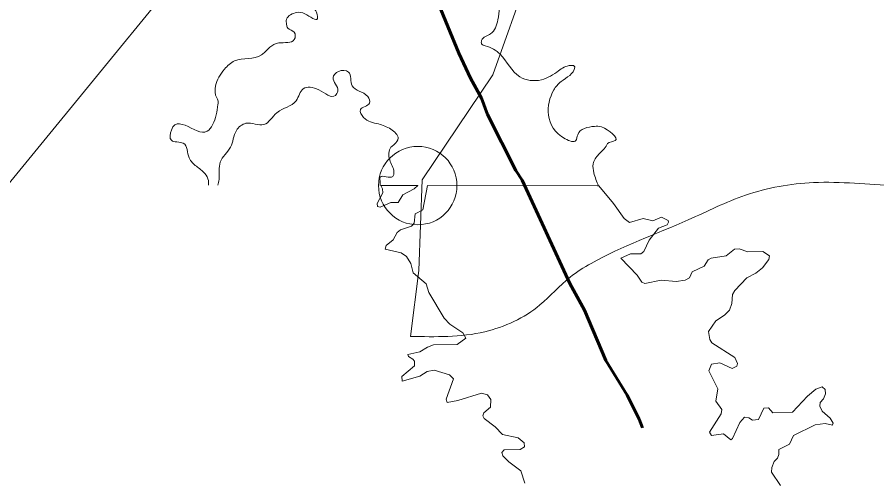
# Model space of a CAD drawing. Extents: x 553962 to 842807, y 8883888 to 9032388.
# Drawn here: x 798729 to 799824, y 9018599 to 9019188 of the extents above; entities that cross this region are included whole.
import ezdxf

# ---------------------------------------------------------------- set-up
doc = ezdxf.new("R2010")
doc.units = 0
doc.header["$LTSCALE"] = 200
doc.header["$PDMODE"] = 32
doc.header["$PDSIZE"] = 100
doc.linetypes.add('LONG_DASH_SHORT_DASH', pattern=[9.9, 6, -1.2, 1.5, -1.2])
doc.layers.add('1', color=7, linetype='Continuous', lineweight=13)

msp = doc.modelspace()

# ---------------------------------------------------------------- linework, layer by layer
at = {"layer": '1'}
for p, q in [((799252, 9018973.3), (799470.1, 9018972.9)), ((799252, 9018973.3), (799470.1, 9018972.9)), ((799468.4, 9018972.9), (799470.1, 9018972.9)), ((799468.4, 9018972.9), (799470.1, 9018972.9)), ((799240.7, 9018865), (799230.1, 9018781))]:
    msp.add_line(p, q, dxfattribs=at)
for points in [[(802686.1, 9023823.1), (801937.5, 9021857), (799504.5, 9019937.7), (798241.2, 9018392.9), (798147.6, 9016192.8), (799270.5, 9015116.1), (800712.8, 9014859.8), (801268.1, 9014902.5), (802686.1, 9013945.8), (804791.6, 9012915.9), (805727.3, 9012635)], [(799840.2, 9019654.1), (799794.9, 9019586.3), (799748.4, 9019546.2), (799704.6, 9019492.3), (799693.5, 9019452.1), (799465.3, 9019276.9), (799380.8, 9019242.6), (799335.3, 9019114.6), (799245.1, 9018980.8), (799240.7, 9018865)], [(799219.8, 9018724.1), (799219.4, 9018729.7), (799235.3, 9018743.5), (799235.3, 9018749.2), (799233.4, 9018752.1), (799227.7, 9018755.3), (799226.8, 9018757.7), (799242.3, 9018761.1), (799251.9, 9018767.4), (799259.7, 9018770), (799289.9, 9018770.6), (799300.9, 9018778.7), (799297.1, 9018785.5), (799280.2, 9018796.5), (799273.2, 9018804.1), (799253.8, 9018836.9), (799250.4, 9018848), (799250.4, 9018848), (799233.6, 9018862.2), (799230.7, 9018874.1), (799225.1, 9018882.8), (799218.5, 9018887.5), (799198, 9018892.3), (799199.1, 9018896.9), (799208.3, 9018904.2), (799213.2, 9018913.6), (799217.5, 9018917), (799231.6, 9018921.7), (799234.9, 9018925.3), (799236.4, 9018937.2), (799246.1, 9018942.3), (799252, 9018973.3)], [(799219.8, 9018724.1), (799219.4, 9018729.7), (799235.3, 9018743.5), (799235.3, 9018749.2), (799233.4, 9018752.1), (799227.7, 9018755.3), (799226.8, 9018757.7), (799242.3, 9018761.1), (799251.9, 9018767.4), (799259.7, 9018770), (799289.9, 9018770.6), (799300.9, 9018778.7), (799297.1, 9018785.5), (799280.2, 9018796.5), (799273.2, 9018804.1), (799253.8, 9018836.9), (799250.4, 9018848), (799250.4, 9018848), (799233.6, 9018862.2), (799230.7, 9018874.1), (799225.1, 9018882.8), (799218.5, 9018887.5), (799198, 9018892.3), (799199.1, 9018896.9), (799208.3, 9018904.2), (799213.2, 9018913.6), (799217.5, 9018917), (799231.6, 9018921.7), (799234.9, 9018925.3), (799236.4, 9018937.2), (799246.1, 9018942.3), (799252, 9018973.3)], [(799219.8, 9018724.1), (799219.4, 9018729.7), (799235.3, 9018743.5), (799235.3, 9018749.2), (799233.4, 9018752.1), (799227.7, 9018755.3), (799226.8, 9018757.7), (799242.3, 9018761.1), (799251.9, 9018767.4), (799259.7, 9018770), (799289.9, 9018770.6), (799300.9, 9018778.7), (799297.1, 9018785.5), (799280.2, 9018796.5), (799273.2, 9018804.1), (799253.8, 9018836.9), (799250.4, 9018848), (799250.4, 9018848), (799233.6, 9018862.2), (799230.7, 9018874.1), (799225.1, 9018882.8), (799218.5, 9018887.5), (799198, 9018892.3), (799199.1, 9018896.9), (799208.3, 9018904.2), (799213.2, 9018913.6), (799217.5, 9018917), (799231.6, 9018921.7), (799234.9, 9018925.3), (799236.4, 9018937.2), (799246.1, 9018942.3), (799252, 9018973.3)], [(799219.8, 9018724.1), (799219.4, 9018729.7), (799235.3, 9018743.5), (799235.3, 9018749.2), (799233.4, 9018752.1), (799227.7, 9018755.3), (799226.8, 9018757.7), (799242.3, 9018761.1), (799251.9, 9018767.4), (799259.7, 9018770), (799289.9, 9018770.6), (799300.9, 9018778.7), (799297.1, 9018785.5), (799280.2, 9018796.5), (799273.2, 9018804.1), (799253.8, 9018836.9), (799250.4, 9018848), (799250.4, 9018848), (799233.6, 9018862.2), (799230.7, 9018874.1), (799225.1, 9018882.8), (799218.5, 9018887.5), (799198, 9018892.3), (799199.1, 9018896.9), (799208.3, 9018904.2), (799213.2, 9018913.6), (799217.5, 9018917), (799231.6, 9018921.7), (799234.9, 9018925.3), (799236.4, 9018937.2), (799246.1, 9018942.3), (799252, 9018973.3)], [(799470.1, 9018972.9), (799489, 9018950.3), (799502.6, 9018931.2), (799509.2, 9018926.3), (799526.8, 9018931.2), (799538.9, 9018928.3), (799550.3, 9018932.9), (799558.8, 9018928.9), (799559.2, 9018926.5), (799557.2, 9018923.2), (799546.1, 9018919.1), (799534.4, 9018903.8), (799527.8, 9018889.2), (799523.9, 9018886.4), (799510.8, 9018886.4), (799498.5, 9018880.9), (799518.9, 9018859.2), (799524.9, 9018850.1), (799524.9, 9018850.1), (799528.7, 9018848.4), (799549.5, 9018852.8), (799568.6, 9018850.9), (799580.1, 9018852.8), (799585.8, 9018855.8), (799589.4, 9018863.2), (799604.5, 9018870.7), (799609.5, 9018878.4), (799613.4, 9018880.7), (799632.4, 9018883.7), (799643, 9018892.1), (799648.9, 9018892.6), (799660.2, 9018889), (799679.4, 9018889.2), (799687.6, 9018883.6), (799687.6, 9018883.5)], [(799470.1, 9018972.9), (799489, 9018950.3), (799502.6, 9018931.2), (799509.2, 9018926.3), (799526.8, 9018931.2), (799538.9, 9018928.3), (799550.3, 9018932.9), (799558.8, 9018928.9), (799559.2, 9018926.5), (799557.2, 9018923.2), (799546.1, 9018919.1), (799534.4, 9018903.8), (799527.8, 9018889.2), (799523.9, 9018886.4), (799510.8, 9018886.4), (799498.5, 9018880.9), (799518.9, 9018859.2), (799524.9, 9018850.1), (799524.9, 9018850.1), (799528.7, 9018848.4), (799549.5, 9018852.8), (799568.6, 9018850.9), (799580.1, 9018852.8), (799585.8, 9018855.8), (799589.4, 9018863.2), (799604.5, 9018870.7), (799609.5, 9018878.4), (799613.4, 9018880.7), (799632.4, 9018883.7), (799643, 9018892.1), (799648.9, 9018892.6), (799660.2, 9018889), (799679.4, 9018889.2), (799687.6, 9018883.6), (799687.6, 9018883.5)], [(799470.1, 9018972.9), (799489, 9018950.3), (799502.6, 9018931.2), (799509.2, 9018926.3), (799526.8, 9018931.2), (799538.9, 9018928.3), (799550.3, 9018932.9), (799558.8, 9018928.9), (799559.2, 9018926.5), (799557.2, 9018923.2), (799546.1, 9018919.1), (799534.4, 9018903.8), (799527.8, 9018889.2), (799523.9, 9018886.4), (799510.8, 9018886.4), (799498.5, 9018880.9), (799518.9, 9018859.2), (799524.9, 9018850.1), (799524.9, 9018850.1), (799528.7, 9018848.4), (799549.5, 9018852.8), (799568.6, 9018850.9), (799580.1, 9018852.8), (799585.8, 9018855.8), (799589.4, 9018863.2), (799604.5, 9018870.7), (799609.5, 9018878.4), (799613.4, 9018880.7), (799632.4, 9018883.7), (799643, 9018892.1), (799648.9, 9018892.6), (799660.2, 9018889), (799679.4, 9018889.2), (799687.6, 9018883.6), (799687.6, 9018883.5)], [(799470.1, 9018972.9), (799489, 9018950.3), (799502.6, 9018931.2), (799509.2, 9018926.3), (799526.8, 9018931.2), (799538.9, 9018928.3), (799550.3, 9018932.9), (799558.8, 9018928.9), (799559.2, 9018926.5), (799557.2, 9018923.2), (799546.1, 9018919.1), (799534.4, 9018903.8), (799527.8, 9018889.2), (799523.9, 9018886.4), (799510.8, 9018886.4), (799498.5, 9018880.9), (799518.9, 9018859.2), (799524.9, 9018850.1), (799524.9, 9018850.1), (799528.7, 9018848.4), (799549.5, 9018852.8), (799568.6, 9018850.9), (799580.1, 9018852.8), (799585.8, 9018855.8), (799589.4, 9018863.2), (799604.5, 9018870.7), (799609.5, 9018878.4), (799613.4, 9018880.7), (799632.4, 9018883.7), (799643, 9018892.1), (799648.9, 9018892.6), (799660.2, 9018889), (799679.4, 9018889.2), (799687.6, 9018883.6), (799687.6, 9018883.5)], [(799687.6, 9018883.5), (799687.1, 9018879), (799678.8, 9018868.5), (799670.2, 9018861.6), (799658.9, 9018855.8), (799643.6, 9018839.7), (799640.4, 9018834.2), (799639.6, 9018823.1), (799636.6, 9018814.4), (799630.2, 9018808.2), (799619.2, 9018801), (799610.1, 9018787.2), (799611.7, 9018777.2), (799614.3, 9018772.8), (799643.6, 9018754.1), (799647, 9018746.2), (799646.1, 9018742.8), (799640, 9018740.1), (799624.5, 9018747.1), (799613.7, 9018745.6), (799610.3, 9018736.9), (799621.7, 9018714.1), (799619.4, 9018698.2), (799626.8, 9018687.6), (799626, 9018682), (799611.3, 9018658.7), (799613.9, 9018654.4), (799629.2, 9018656.8), (799638.3, 9018648.9), (799640.6, 9018650.8), (799650, 9018671.2), (799655.7, 9018677.8), (799661.2, 9018677.2), (799666, 9018674.2), (799673.7, 9018675), (799680.5, 9018689.5), (799686.3, 9018689.9), (799692.1, 9018683.5), (799717.1, 9018684.2), (799736.2, 9018704.8), (799746.8, 9018713.5), (799754.9, 9018716.5), (799758.5, 9018713.1), (799758.9, 9018707.8), (799756.4, 9018701.4), (799752.2, 9018696.7), (799751.7, 9018691.8), (799754.9, 9018685.4), (799764.9, 9018676.8), (799768.8, 9018670.4), (799768.1, 9018668)], [(799687.6, 9018883.5), (799687.1, 9018879), (799678.8, 9018868.5), (799670.2, 9018861.6), (799658.9, 9018855.8), (799643.6, 9018839.7), (799640.4, 9018834.2), (799639.6, 9018823.1), (799636.6, 9018814.4), (799630.2, 9018808.2), (799619.2, 9018801), (799610.1, 9018787.2), (799611.7, 9018777.2), (799614.3, 9018772.8), (799643.6, 9018754.1), (799647, 9018746.2), (799646.1, 9018742.8), (799640, 9018740.1), (799624.5, 9018747.1), (799613.7, 9018745.6), (799610.3, 9018736.9), (799621.7, 9018714.1), (799619.4, 9018698.2), (799626.8, 9018687.6), (799626, 9018682), (799611.3, 9018658.7), (799613.9, 9018654.4), (799629.2, 9018656.8), (799638.3, 9018648.9), (799640.6, 9018650.8), (799650, 9018671.2), (799655.7, 9018677.8), (799661.2, 9018677.2), (799666, 9018674.2), (799673.7, 9018675), (799680.5, 9018689.5), (799686.3, 9018689.9), (799692.1, 9018683.5), (799717.1, 9018684.2), (799736.2, 9018704.8), (799746.8, 9018713.5), (799754.9, 9018716.5), (799758.5, 9018713.1), (799758.9, 9018707.8), (799756.4, 9018701.4), (799752.2, 9018696.7), (799751.7, 9018691.8), (799754.9, 9018685.4), (799764.9, 9018676.8), (799768.8, 9018670.4), (799768.1, 9018668)], [(799687.6, 9018883.5), (799687.1, 9018879), (799678.8, 9018868.5), (799670.2, 9018861.6), (799658.9, 9018855.8), (799643.6, 9018839.7), (799640.4, 9018834.2), (799639.6, 9018823.1), (799636.6, 9018814.4), (799630.2, 9018808.2), (799619.2, 9018801), (799610.1, 9018787.2), (799611.7, 9018777.2), (799614.3, 9018772.8), (799643.6, 9018754.1), (799647, 9018746.2), (799646.1, 9018742.8), (799640, 9018740.1), (799624.5, 9018747.1), (799613.7, 9018745.6), (799610.3, 9018736.9), (799621.7, 9018714.1), (799619.4, 9018698.2), (799626.8, 9018687.6), (799626, 9018682), (799611.3, 9018658.7), (799613.9, 9018654.4), (799629.2, 9018656.8), (799638.3, 9018648.9), (799640.6, 9018650.8), (799650, 9018671.2), (799655.7, 9018677.8), (799661.2, 9018677.2), (799666, 9018674.2), (799673.7, 9018675), (799680.5, 9018689.5), (799686.3, 9018689.9), (799692.1, 9018683.5), (799717.1, 9018684.2), (799736.2, 9018704.8), (799746.8, 9018713.5), (799754.9, 9018716.5), (799758.5, 9018713.1), (799758.9, 9018707.8), (799756.4, 9018701.4), (799752.2, 9018696.7), (799751.7, 9018691.8), (799754.9, 9018685.4), (799764.9, 9018676.8), (799768.8, 9018670.4), (799768.1, 9018668)], [(799687.6, 9018883.5), (799687.1, 9018879), (799678.8, 9018868.5), (799670.2, 9018861.6), (799658.9, 9018855.8), (799643.6, 9018839.7), (799640.4, 9018834.2), (799639.6, 9018823.1), (799636.6, 9018814.4), (799630.2, 9018808.2), (799619.2, 9018801), (799610.1, 9018787.2), (799611.7, 9018777.2), (799614.3, 9018772.8), (799643.6, 9018754.1), (799647, 9018746.2), (799646.1, 9018742.8), (799640, 9018740.1), (799624.5, 9018747.1), (799613.7, 9018745.6), (799610.3, 9018736.9), (799621.7, 9018714.1), (799619.4, 9018698.2), (799626.8, 9018687.6), (799626, 9018682), (799611.3, 9018658.7), (799613.9, 9018654.4), (799629.2, 9018656.8), (799638.3, 9018648.9), (799640.6, 9018650.8), (799650, 9018671.2), (799655.7, 9018677.8), (799661.2, 9018677.2), (799666, 9018674.2), (799673.7, 9018675), (799680.5, 9018689.5), (799686.3, 9018689.9), (799692.1, 9018683.5), (799717.1, 9018684.2), (799736.2, 9018704.8), (799746.8, 9018713.5), (799754.9, 9018716.5), (799758.5, 9018713.1), (799758.9, 9018707.8), (799756.4, 9018701.4), (799752.2, 9018696.7), (799751.7, 9018691.8), (799754.9, 9018685.4), (799764.9, 9018676.8), (799768.8, 9018670.4), (799768.1, 9018668)], [(799375.9, 9018593.7), (799370.8, 9018609.6), (799355.6, 9018620.9), (799348.1, 9018628.5), (799346.6, 9018632.8), (799349.8, 9018636.4), (799370, 9018636.5), (799375.7, 9018640.2), (799375.3, 9018645.3), (799367.4, 9018651.7), (799347.7, 9018655.7), (799338.1, 9018665.5), (799324.3, 9018676.1), (799322.6, 9018679.5), (799323.5, 9018683.3), (799332.4, 9018690.8), (799332.6, 9018700.3), (799328.2, 9018706.3), (799320.9, 9018708.6), (799290.4, 9018699.1), (799277.1, 9018696.8), (799275.9, 9018700.8), (799285.2, 9018726.9), (799280.1, 9018732), (799260.6, 9018737.7), (799251.7, 9018736), (799242.3, 9018730.3), (799219.8, 9018723.9), (799219.8, 9018724.1)], [(799375.9, 9018593.7), (799370.8, 9018609.6), (799355.6, 9018620.9), (799348.1, 9018628.5), (799346.6, 9018632.8), (799349.8, 9018636.4), (799370, 9018636.5), (799375.7, 9018640.2), (799375.3, 9018645.3), (799367.4, 9018651.7), (799347.7, 9018655.7), (799338.1, 9018665.5), (799324.3, 9018676.1), (799322.6, 9018679.5), (799323.5, 9018683.3), (799332.4, 9018690.8), (799332.6, 9018700.3), (799328.2, 9018706.3), (799320.9, 9018708.6), (799290.4, 9018699.1), (799277.1, 9018696.8), (799275.9, 9018700.8), (799285.2, 9018726.9), (799280.1, 9018732), (799260.6, 9018737.7), (799251.7, 9018736), (799242.3, 9018730.3), (799219.8, 9018723.9), (799219.8, 9018724.1)], [(799375.9, 9018593.7), (799370.8, 9018609.6), (799355.6, 9018620.9), (799348.1, 9018628.5), (799346.6, 9018632.8), (799349.8, 9018636.4), (799370, 9018636.5), (799375.7, 9018640.2), (799375.3, 9018645.3), (799367.4, 9018651.7), (799347.7, 9018655.7), (799338.1, 9018665.5), (799324.3, 9018676.1), (799322.6, 9018679.5), (799323.5, 9018683.3), (799332.4, 9018690.8), (799332.6, 9018700.3), (799328.2, 9018706.3), (799320.9, 9018708.6), (799290.4, 9018699.1), (799277.1, 9018696.8), (799275.9, 9018700.8), (799285.2, 9018726.9), (799280.1, 9018732), (799260.6, 9018737.7), (799251.7, 9018736), (799242.3, 9018730.3), (799219.8, 9018723.9), (799219.8, 9018724.1)], [(799375.9, 9018593.7), (799370.8, 9018609.6), (799355.6, 9018620.9), (799348.1, 9018628.5), (799346.6, 9018632.8), (799349.8, 9018636.4), (799370, 9018636.5), (799375.7, 9018640.2), (799375.3, 9018645.3), (799367.4, 9018651.7), (799347.7, 9018655.7), (799338.1, 9018665.5), (799324.3, 9018676.1), (799322.6, 9018679.5), (799323.5, 9018683.3), (799332.4, 9018690.8), (799332.6, 9018700.3), (799328.2, 9018706.3), (799320.9, 9018708.6), (799290.4, 9018699.1), (799277.1, 9018696.8), (799275.9, 9018700.8), (799285.2, 9018726.9), (799280.1, 9018732), (799260.6, 9018737.7), (799251.7, 9018736), (799242.3, 9018730.3), (799219.8, 9018723.9), (799219.8, 9018724.1)], [(799768.1, 9018668), (799768.1, 9018667.8), (799758.7, 9018669.7), (799745.8, 9018668.2), (799718.2, 9018654.6), (799713.3, 9018643.6), (799699.5, 9018636.6), (799699.7, 9018630.4), (799697.8, 9018625.5), (799693.7, 9018621.2), (799690.8, 9018613.7), (799690.3, 9018607.6), (799701.8, 9018590.7)], [(799768.1, 9018668), (799768.1, 9018667.8), (799758.7, 9018669.7), (799745.8, 9018668.2), (799718.2, 9018654.6), (799713.3, 9018643.6), (799699.5, 9018636.6), (799699.7, 9018630.4), (799697.8, 9018625.5), (799693.7, 9018621.2), (799690.8, 9018613.7), (799690.3, 9018607.6), (799701.8, 9018590.7)], [(799768.1, 9018668), (799768.1, 9018667.8), (799758.7, 9018669.7), (799745.8, 9018668.2), (799718.2, 9018654.6), (799713.3, 9018643.6), (799699.5, 9018636.6), (799699.7, 9018630.4), (799697.8, 9018625.5), (799693.7, 9018621.2), (799690.8, 9018613.7), (799690.3, 9018607.6), (799701.8, 9018590.7)], [(799768.1, 9018668), (799768.1, 9018667.8), (799758.7, 9018669.7), (799745.8, 9018668.2), (799718.2, 9018654.6), (799713.3, 9018643.6), (799699.5, 9018636.6), (799699.7, 9018630.4), (799697.8, 9018625.5), (799693.7, 9018621.2), (799690.8, 9018613.7), (799690.3, 9018607.6), (799701.8, 9018590.7)]]:
    msp.add_lwpolyline(points, dxfattribs=at)
at = {"layer": '1', "linetype": 'LONG_DASH_SHORT_DASH', "lineweight": 60}
for points in [[(799278, 9019176), (799223.5, 9019309.3), (799216.8, 9019358.2)], [(799278, 9019176), (799291.7, 9019142.1), (799306.7, 9019110.1), (799320.7, 9019084.6), (799328.5, 9019063.9), (799364.3, 9018992.6), (799372.6, 9018980), (799433.5, 9018848.6), (799451.9, 9018814.4), (799479, 9018750), (799506.2, 9018705.9), (799521.6, 9018675.5), (799525.7, 9018664.4)], [(799278, 9019176), (799291.7, 9019142.1), (799306.7, 9019110.1), (799320.7, 9019084.6), (799328.5, 9019063.9), (799364.3, 9018992.6), (799372.6, 9018980), (799433.5, 9018848.6), (799451.9, 9018814.4), (799479, 9018750), (799506.2, 9018705.9), (799521.6, 9018675.5), (799525.7, 9018664.4)]]:
    msp.add_lwpolyline(points, dxfattribs=at)
at = {"layer": '1'}
msp.add_lwpolyline([(799239.5, 9018973.3), (799234.9, 9018969.2), (799220.3, 9018961.4), (799214.5, 9018951.8), (799205.4, 9018951.8), (799191.4, 9018945.9), (799188, 9018946.7), (799187.8, 9018950.6), (799195.2, 9018964.2), (799194.4, 9018969.3), (799192.4, 9018973.4)], close=True, dxfattribs=at)
msp.add_lwpolyline([(799239.5, 9018973.3), (799234.9, 9018969.2), (799220.3, 9018961.4), (799214.5, 9018951.8), (799205.4, 9018951.8), (799191.4, 9018945.9), (799188, 9018946.7), (799187.8, 9018950.6), (799195.2, 9018964.2), (799194.4, 9018969.3), (799192.4, 9018973.4)], close=True, dxfattribs=at)
for points in [[(799470, 9018972.9), (799463.9, 9018989.5), (799463.1, 9019000.9), (799470, 9019013.1), (799480.6, 9019025.3), (799481.4, 9019026.8), (799491.2, 9019030.6), (799473.8, 9019048.1), (799464.6, 9019048.8), (799443.3, 9019038.2), (799441.1, 9019030.6), (799427.4, 9019032.9), (799406.1, 9019063.3), (799412.9, 9019095.3), (799422.1, 9019105.9), (799439.5, 9019124.2), (799439.5, 9019124.9), (799435, 9019126.5), (799419, 9019119.6), (799397, 9019108.2), (799369.6, 9019112), (799344.5, 9019140.9), (799325.5, 9019151.6), (799320.9, 9019153.9), (799320.9, 9019158.4), (799332.3, 9019166.8), (799341.5, 9019184.8), (799343, 9019200), (799341.5, 9019219), (799352.1, 9019235.7), (799374.9, 9019253.2), (799385.6, 9019255.5), (799392.4, 9019268.5), (799407.6, 9019276.8), (799418.2, 9019285.2), (799416.7, 9019295.8), (799400, 9019293.6), (799383.3, 9019292.8), (799371.1, 9019295.1), (799374.1, 9019308.8), (799421.3, 9019315.6), (799434.2, 9019311.8), (799448.7, 9019324.8), (799459.3, 9019333.1), (799507.2, 9019333.9), (799525.5, 9019336.9), (799535.2, 9019353.7), (799505.5, 9019346.8), (799489.6, 9019354.4), (799477.4, 9019352.9), (799477.4, 9019364.3), (799466, 9019363.6), (799457.6, 9019359.8), (799444, 9019360.5), (799428.8, 9019360.4)], [(799470, 9018972.9), (799463.9, 9018989.5), (799463.1, 9019000.9), (799470, 9019013.1), (799480.6, 9019025.3), (799481.4, 9019026.8), (799491.2, 9019030.6), (799473.8, 9019048.1), (799464.6, 9019048.8), (799443.3, 9019038.2), (799441.1, 9019030.6), (799427.4, 9019032.9), (799406.1, 9019063.3), (799412.9, 9019095.3), (799422.1, 9019105.9), (799439.5, 9019124.2), (799439.5, 9019124.9), (799435, 9019126.5), (799419, 9019119.6), (799397, 9019108.2), (799369.6, 9019112), (799344.5, 9019140.9), (799325.5, 9019151.6), (799320.9, 9019153.9), (799320.9, 9019158.4), (799332.3, 9019166.8), (799341.5, 9019184.8), (799343, 9019200), (799341.5, 9019219), (799352.1, 9019235.7), (799374.9, 9019253.2), (799385.6, 9019255.5), (799392.4, 9019268.5), (799407.6, 9019276.8), (799418.2, 9019285.2), (799416.7, 9019295.8), (799400, 9019293.6), (799383.3, 9019292.8), (799371.1, 9019295.1), (799374.1, 9019308.8), (799421.3, 9019315.6), (799434.2, 9019311.8), (799448.7, 9019324.8), (799459.3, 9019333.1), (799507.2, 9019333.9), (799525.5, 9019336.9), (799535.2, 9019353.7), (799505.5, 9019346.8), (799489.6, 9019354.4), (799477.4, 9019352.9), (799477.4, 9019364.3), (799466, 9019363.6), (799457.6, 9019359.8), (799444, 9019360.5), (799428.8, 9019360.4)], [(799121.9, 9019308.7), (799114.8, 9019295.2), (799108, 9019283), (799103.4, 9019276.9), (799082.2, 9019283.7), (799070.8, 9019280.7), (799066.2, 9019286.8), (799057.1, 9019288.3), (799026.6, 9019313.4), (799019, 9019319.5), (799013, 9019318.7), (799007.6, 9019314.2), (799013, 9019308.8), (799026.6, 9019302), (799054.8, 9019267), (799071.5, 9019249.5), (799083.7, 9019228.2), (799089.8, 9019212.2), (799109.5, 9019196.2), (799111.8, 9019189.4), (799111.8, 9019186.3), (799095.8, 9019192.4), (799085.2, 9019194), (799072.3, 9019185.6), (799072.3, 9019178.7), (799073.8, 9019174.2), (799082.2, 9019168.8), (799082.2, 9019159.7), (799062.4, 9019155.2), (799051, 9019149.8), (799044.9, 9019143.7), (799040.3, 9019139.9), (799006.1, 9019132.3), (798993.2, 9019121.7), (798981.8, 9019100.4), (798983.3, 9019085.2), (798984.8, 9019082.1), (798984.8, 9019076.8), (798978, 9019050.9), (798971.1, 9019042.5), (798943, 9019050.2), (798930.1, 9019050.9), (798925.5, 9019044.1), (798925.5, 9019031.1), (798940.7, 9019027.3), (798948.3, 9019008.5), (798957.4, 9018997.9), (798968.1, 9018988.7), (798972.7, 9018979.6), (798972.7, 9018973.8)], [(799121.9, 9019308.7), (799114.8, 9019295.2), (799108, 9019283), (799103.4, 9019276.9), (799082.2, 9019283.7), (799070.8, 9019280.7), (799066.2, 9019286.8), (799057.1, 9019288.3), (799026.6, 9019313.4), (799019, 9019319.5), (799013, 9019318.7), (799007.6, 9019314.2), (799013, 9019308.8), (799026.6, 9019302), (799054.8, 9019267), (799071.5, 9019249.5), (799083.7, 9019228.2), (799089.8, 9019212.2), (799109.5, 9019196.2), (799111.8, 9019189.4), (799111.8, 9019186.3), (799095.8, 9019192.4), (799085.2, 9019194), (799072.3, 9019185.6), (799072.3, 9019178.7), (799073.8, 9019174.2), (799082.2, 9019168.8), (799082.2, 9019159.7), (799062.4, 9019155.2), (799051, 9019149.8), (799044.9, 9019143.7), (799040.3, 9019139.9), (799006.1, 9019132.3), (798993.2, 9019121.7), (798981.8, 9019100.4), (798983.3, 9019085.2), (798984.8, 9019082.1), (798984.8, 9019076.8), (798978, 9019050.9), (798971.1, 9019042.5), (798943, 9019050.2), (798930.1, 9019050.9), (798925.5, 9019044.1), (798925.5, 9019031.1), (798940.7, 9019027.3), (798948.3, 9019008.5), (798957.4, 9018997.9), (798968.1, 9018988.7), (798972.7, 9018979.6), (798972.7, 9018973.8)], [(798984.7, 9018973.8), (798986.3, 9018981.1), (798987.9, 9019003.2), (799000.8, 9019022.2), (799008.4, 9019043.5), (799020.6, 9019052.7), (799043.4, 9019051.1), (799060.1, 9019066.3), (799084.4, 9019081.6), (799093.6, 9019096.8), (799113.3, 9019095.3), (799134.6, 9019088.4), (799137.7, 9019093.8), (799131.6, 9019111.2), (799138.4, 9019118.8), (799151.3, 9019118.1), (799155.9, 9019100.6), (799175.7, 9019086.9), (799178, 9019078.5), (799166.6, 9019070.2), (799170.4, 9019060.3), (799189.4, 9019051.9), (799205.3, 9019045.1), (799214.5, 9019033.6), (799209.9, 9019026), (799205.3, 9019022.2), (799203.8, 9019006.2), (799209.1, 9018990.3), (799207.6, 9018984.9), (799191.7, 9018984.2), (799191.7, 9018977.3), (799191.7, 9018973.4)], [(798984.7, 9018973.8), (798986.3, 9018981.1), (798987.9, 9019003.2), (799000.8, 9019022.2), (799008.4, 9019043.5), (799020.6, 9019052.7), (799043.4, 9019051.1), (799060.1, 9019066.3), (799084.4, 9019081.6), (799093.6, 9019096.8), (799113.3, 9019095.3), (799134.6, 9019088.4), (799137.7, 9019093.8), (799131.6, 9019111.2), (799138.4, 9019118.8), (799151.3, 9019118.1), (799155.9, 9019100.6), (799175.7, 9019086.9), (799178, 9019078.5), (799166.6, 9019070.2), (799170.4, 9019060.3), (799189.4, 9019051.9), (799205.3, 9019045.1), (799214.5, 9019033.6), (799209.9, 9019026), (799205.3, 9019022.2), (799203.8, 9019006.2), (799209.1, 9018990.3), (799207.6, 9018984.9), (799191.7, 9018984.2), (799191.7, 9018977.3), (799191.7, 9018973.4)], [(799230.1, 9018781), (799325, 9018786.9), (799395.2, 9018821), (799433.6, 9018856.4), (799460.5, 9018874.1), (799584.3, 9018929.6), (799657.1, 9018961), (799743.8, 9018977.2), (799848.2, 9018973), (799961.6, 9018975.1), (799999.8, 9018977.4), (800001.1, 9018977.4), (800101.2, 9018974.5)]]:
    msp.add_spline(points, degree=3, dxfattribs=at)
msp.add_point((799239.5, 9018973.3), dxfattribs=at)

doc.saveas('drawing.dxf')
